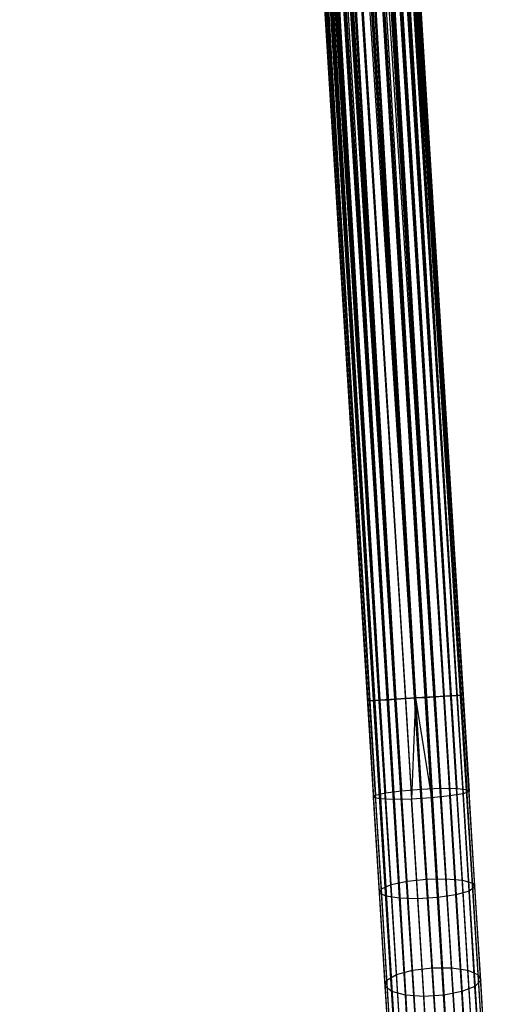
# Model space of a CAD drawing. Extents: x -189 to 189, y -189 to 189.
# Tile 321 of 591: x 2 to 11, y -167 to -146. Entities that reach past the tile are written whole.
import ezdxf

# ---------------------------------------------------------------- set-up
doc = ezdxf.new("R2010")
doc.units = 0
doc.header["$LTSCALE"] = 25.4
doc.layers.get('0').update_dxf_attribs({"linetype": 'CONTINUOUS'})

# ---------------------------------------------------------------- blocks, each defined once
blk = doc.blocks.new('CAMELEON-KENAI-C-12244_STL')
at = {"color": 0}
for p, q in [((9.997, -168.193, -10.414), (2.287, -43.189, -10.414)), ((2.287, -43.189, -10.414), (10.403, -168.168, -10.5)), ((9.997, -168.193, -10.414), (2.287, -43.189, -10.414)), ((2.287, -43.189, -8.586), (9.816, -168.204, -8.691)), ((2.287, -43.189, -8.586), (9.816, -168.204, -8.691)), ((2.287, -43.189, -10.414), (10.403, -168.168, -10.5)), ((2.485, -43.177, -8.522), (10.195, -168.181, -8.522)), ((2.485, -43.177, -8.522), (10.195, -168.181, -8.522)), ((2.485, -43.177, -8.522), (9.816, -168.204, -8.691)), ((2.485, -43.177, -8.522), (9.816, -168.204, -8.691)), ((2.485, -43.177, -10.478), (10.403, -168.168, -10.5)), ((2.485, -43.177, -10.478), (10.403, -168.168, -10.5)), ((2.693, -43.164, -8.5), (10.403, -168.168, -8.5)), ((2.693, -43.164, -8.5), (10.403, -168.168, -8.5)), ((2.693, -43.164, -10.5), (10.403, -168.168, -10.5)), ((2.693, -43.164, -10.5), (10.403, -168.168, -10.5)), ((2.693, -43.164, -10.5), (10.809, -168.143, -10.414)), ((2.693, -43.164, -10.5), (10.809, -168.143, -10.414)), ((10.61, -168.155, -8.522), (2.9, -43.151, -8.522)), ((10.61, -168.155, -8.522), (2.9, -43.151, -8.522)), ((2.9, -43.151, -10.478), (10.809, -168.143, -10.414)), ((2.9, -43.151, -10.478), (10.809, -168.143, -10.414)), ((3.099, -43.139, -8.586), (10.61, -168.155, -8.522)), ((3.099, -43.139, -8.586), (10.61, -168.155, -8.522)), ((10.809, -168.143, -10.414), (3.099, -43.139, -10.414)), ((10.809, -168.143, -10.414), (3.099, -43.139, -10.414)), ((3.279, -43.128, -8.691), (10.989, -168.132, -8.691)), ((3.279, -43.128, -8.691), (10.989, -168.132, -8.691)), ((3.279, -43.128, -8.691), (10.61, -168.155, -8.522)), ((3.279, -43.128, -8.691), (10.61, -168.155, -8.522)), ((11.145, -168.122, -10.169), (3.279, -43.128, -10.309)), ((11.145, -168.122, -10.169), (3.279, -43.128, -10.309)), ((10.809, -168.143, -10.414), (3.279, -43.128, -10.309)), ((10.809, -168.143, -10.414), (3.279, -43.128, -10.309)), ((3.435, -43.118, -8.831), (11.267, -168.115, -9)), ((3.435, -43.118, -8.831), (11.267, -168.115, -9)), ((3.435, -43.118, -8.831), (10.989, -168.132, -8.691)), ((3.435, -43.118, -8.831), (10.989, -168.132, -8.691)), ((11.352, -168.109, -9.809), (3.435, -43.118, -10.169)), ((11.352, -168.109, -9.809), (3.435, -43.118, -10.169)), ((11.145, -168.122, -10.169), (3.435, -43.118, -10.169)), ((11.145, -168.122, -10.169), (3.435, -43.118, -10.169)), ((3.557, -43.111, -9), (11.267, -168.115, -9)), ((3.557, -43.111, -9), (11.267, -168.115, -9)), ((11.352, -168.109, -9.809), (3.557, -43.111, -10)), ((11.352, -168.109, -9.809), (3.557, -43.111, -10)), ((11.267, -168.115, -9), (3.642, -43.105, -9.191)), ((11.267, -168.115, -9), (3.642, -43.105, -9.191)), ((11.395, -168.107, -9.395), (3.642, -43.105, -9.809)), ((11.395, -168.107, -9.395), (3.642, -43.105, -9.809)), ((11.352, -168.109, -9.809), (3.642, -43.105, -9.809)), ((11.352, -168.109, -9.809), (3.642, -43.105, -9.809)), ((11.395, -168.107, -9.395), (3.685, -43.103, -9.395)), ((11.395, -168.107, -9.395), (3.685, -43.103, -9.605)), ((11.267, -168.115, -9), (3.685, -43.103, -9.395)), ((11.267, -168.115, -9), (3.685, -43.103, -9.395)), ((11.395, -168.107, -9.395), (3.685, -43.103, -9.395)), ((11.395, -168.107, -9.395), (3.685, -43.103, -9.605)), ((9.454, -168.227, -9.809), (1.7, -43.225, -9.605)), ((9.454, -168.227, -9.809), (1.7, -43.225, -9.395)), ((9.454, -168.227, -9.809), (1.7, -43.225, -9.605)), ((9.454, -168.227, -9.809), (1.7, -43.225, -9.395)), ((9.41, -168.229, -9.395), (1.7, -43.225, -9.395)), ((9.41, -168.229, -9.395), (1.7, -43.225, -9.395)), ((9.661, -168.214, -10.169), (1.744, -43.222, -9.809)), ((9.661, -168.214, -10.169), (1.744, -43.222, -9.809)), ((9.454, -168.227, -9.809), (1.744, -43.222, -9.809)), ((9.454, -168.227, -9.809), (1.744, -43.222, -9.809)), ((9.41, -168.229, -9.395), (1.744, -43.222, -9.191)), ((9.41, -168.229, -9.395), (1.744, -43.222, -9.191)), ((9.538, -168.221, -9), (1.744, -43.222, -9.191)), ((9.538, -168.221, -9), (1.744, -43.222, -9.191)), ((9.661, -168.214, -10.169), (1.828, -43.217, -10)), ((9.661, -168.214, -10.169), (1.828, -43.217, -10)), ((9.538, -168.221, -9), (1.828, -43.217, -9)), ((9.538, -168.221, -9), (1.828, -43.217, -9)), ((9.997, -168.193, -10.414), (1.951, -43.21, -10.169)), ((9.997, -168.193, -10.414), (1.951, -43.21, -10.169)), ((9.661, -168.214, -10.169), (1.951, -43.21, -10.169)), ((9.661, -168.214, -10.169), (1.951, -43.21, -10.169)), ((1.951, -43.21, -8.831), (9.538, -168.221, -9)), ((1.951, -43.21, -8.831), (9.538, -168.221, -9)), ((9.997, -168.193, -10.414), (2.106, -43.2, -10.309)), ((9.997, -168.193, -10.414), (2.106, -43.2, -10.309)), ((9.816, -168.204, -8.691), (2.106, -43.2, -8.691)), ((2.106, -43.2, -8.691), (9.538, -168.221, -9)), ((2.106, -43.2, -8.691), (9.538, -168.221, -9)), ((9.816, -168.204, -8.691), (2.106, -43.2, -8.691)), ((2.882, -62.389, -159.395), (8.937, -160.552, -159.605)), ((2.882, -62.389, -159.395), (8.937, -160.552, -159.605)), ((2.882, -62.389, -159.605), (8.937, -160.552, -159.605)), ((2.882, -62.389, -159.605), (8.937, -160.552, -159.605)), ((2.926, -62.386, -159.191), (8.98, -160.549, -159.191)), ((2.926, -62.386, -159.191), (8.98, -160.549, -159.191)), ((2.926, -62.386, -159.191), (8.937, -160.552, -159.605)), ((2.926, -62.386, -159.191), (8.937, -160.552, -159.605)), ((2.926, -62.386, -159.809), (8.937, -160.552, -159.605)), ((2.926, -62.386, -159.809), (8.937, -160.552, -159.605)), ((2.926, -62.386, -159.809), (9.065, -160.544, -160)), ((2.926, -62.386, -159.809), (9.065, -160.544, -160)), ((3.01, -62.381, -159), (8.98, -160.549, -159.191)), ((3.01, -62.381, -159), (8.98, -160.549, -159.191)), ((3.01, -62.381, -160), (9.065, -160.544, -160)), ((3.01, -62.381, -160), (9.065, -160.544, -160)), ((3.133, -62.373, -158.831), (9.188, -160.536, -158.831)), ((3.133, -62.373, -158.831), (9.188, -160.536, -158.831)), ((3.133, -62.373, -158.831), (8.98, -160.549, -159.191)), ((3.133, -62.373, -158.831), (8.98, -160.549, -159.191)), ((3.133, -62.373, -160.169), (9.065, -160.544, -160)), ((3.133, -62.373, -160.169), (9.065, -160.544, -160)), ((3.133, -62.373, -160.169), (9.343, -160.527, -160.309)), ((3.133, -62.373, -160.169), (9.343, -160.527, -160.309)), ((3.288, -62.364, -158.691), (9.188, -160.536, -158.831)), ((3.288, -62.364, -158.691), (9.188, -160.536, -158.831)), ((3.288, -62.364, -160.309), (9.343, -160.527, -160.309)), ((3.288, -62.364, -160.309), (9.343, -160.527, -160.309)), ((3.469, -62.353, -158.586), (9.523, -160.516, -158.586)), ((3.469, -62.353, -158.586), (9.523, -160.516, -158.586)), ((3.469, -62.353, -158.586), (9.188, -160.536, -158.831)), ((3.469, -62.353, -158.586), (9.188, -160.536, -158.831)), ((3.469, -62.353, -160.414), (9.343, -160.527, -160.309)), ((3.469, -62.353, -160.414), (9.343, -160.527, -160.309)), ((3.469, -62.353, -160.414), (9.722, -160.503, -160.478)), ((3.469, -62.353, -160.414), (9.722, -160.503, -160.478)), ((3.667, -62.34, -158.522), (9.523, -160.516, -158.586)), ((3.667, -62.34, -158.522), (9.523, -160.516, -158.586)), ((3.667, -62.34, -160.478), (9.722, -160.503, -160.478)), ((3.667, -62.34, -160.478), (9.722, -160.503, -160.478)), ((9.929, -160.491, -158.5), (3.875, -62.328, -158.5)), ((3.875, -62.328, -158.5), (9.523, -160.516, -158.586)), ((3.875, -62.328, -158.5), (9.523, -160.516, -158.586)), ((3.875, -62.328, -160.5), (9.929, -160.491, -160.5)), ((3.875, -62.328, -160.5), (9.929, -160.491, -160.5)), ((9.929, -160.491, -158.5), (3.875, -62.328, -158.5)), ((4.082, -62.315, -160.478), (10.137, -160.478, -160.478)), ((4.082, -62.315, -160.478), (10.137, -160.478, -160.478)), ((4.082, -62.315, -158.522), (9.929, -160.491, -158.5)), ((4.082, -62.315, -158.522), (9.929, -160.491, -158.5)), ((4.281, -62.302, -160.414), (10.137, -160.478, -160.478)), ((4.281, -62.302, -160.414), (10.137, -160.478, -160.478)), ((4.281, -62.302, -160.414), (10.516, -160.454, -160.309)), ((4.281, -62.302, -160.414), (10.516, -160.454, -160.309)), ((4.281, -62.302, -158.586), (10.335, -160.466, -158.586)), ((4.281, -62.302, -158.586), (10.335, -160.466, -158.586)), ((4.281, -62.302, -158.586), (9.929, -160.491, -158.5)), ((4.281, -62.302, -158.586), (9.929, -160.491, -158.5)), ((4.461, -62.291, -160.309), (10.516, -160.454, -160.309)), ((4.461, -62.291, -160.309), (10.516, -160.454, -160.309)), ((4.461, -62.291, -158.691), (10.335, -160.466, -158.586)), ((4.461, -62.291, -158.691), (10.335, -160.466, -158.586)), ((4.616, -62.282, -160.169), (10.516, -160.454, -160.309)), ((4.616, -62.282, -160.169), (10.516, -160.454, -160.309)), ((4.616, -62.282, -160.169), (10.794, -160.437, -160)), ((4.616, -62.282, -160.169), (10.794, -160.437, -160)), ((4.616, -62.282, -158.831), (10.671, -160.445, -158.831)), ((4.616, -62.282, -158.831), (10.671, -160.445, -158.831)), ((4.616, -62.282, -158.831), (10.335, -160.466, -158.586)), ((4.616, -62.282, -158.831), (10.335, -160.466, -158.586)), ((4.739, -62.274, -160), (10.794, -160.437, -160)), ((4.739, -62.274, -160), (10.794, -160.437, -160)), ((4.739, -62.274, -159), (10.671, -160.445, -158.831)), ((4.739, -62.274, -159), (10.671, -160.445, -158.831)), ((4.824, -62.269, -159.809), (10.794, -160.437, -160)), ((4.824, -62.269, -159.809), (10.794, -160.437, -160)), ((4.824, -62.269, -159.809), (10.922, -160.429, -159.605)), ((4.824, -62.269, -159.809), (10.922, -160.429, -159.605)), ((4.824, -62.269, -159.191), (10.879, -160.432, -159.191)), ((4.824, -62.269, -159.191), (10.879, -160.432, -159.191)), ((4.824, -62.269, -159.191), (10.671, -160.445, -158.831)), ((4.824, -62.269, -159.191), (10.671, -160.445, -158.831)), ((4.867, -62.266, -159.605), (10.922, -160.429, -159.605)), ((4.867, -62.266, -159.605), (10.922, -160.429, -159.605)), ((4.867, -62.266, -159.605), (10.879, -160.432, -159.191)), ((4.867, -62.266, -159.605), (10.879, -160.432, -159.191)), ((4.867, -62.266, -159.395), (10.879, -160.432, -159.191)), ((4.867, -62.266, -159.395), (10.879, -160.432, -159.191)), ((10.335, -160.466, -158.586), (9.929, -160.491, -158.5)), ((10.335, -160.466, -158.586), (9.929, -160.491, -158.5)), ((10.137, -160.478, -160.478), (10.516, -160.454, -160.309)), ((10.137, -160.478, -160.478), (10.516, -160.454, -160.309)), ((10.671, -160.445, -158.831), (10.335, -160.466, -158.586)), ((10.671, -160.445, -158.831), (10.335, -160.466, -158.586)), ((10.335, -160.466, -158.586), (10.453, -162.369, -158.491)), ((10.335, -160.466, -158.586), (10.453, -162.369, -158.491)), ((10.516, -160.454, -160.309), (10.794, -160.437, -160)), ((10.516, -160.454, -160.309), (10.794, -160.437, -160)), ((10.516, -160.454, -160.309), (10.644, -162.529, -160.205)), ((10.516, -160.454, -160.309), (10.644, -162.529, -160.205)), ((10.879, -160.432, -159.191), (10.671, -160.445, -158.831)), ((10.879, -160.432, -159.191), (10.671, -160.445, -158.831)), ((10.671, -160.445, -158.831), (10.79, -162.372, -158.734)), ((10.671, -160.445, -158.831), (10.79, -162.372, -158.734)), ((10.794, -160.437, -160), (10.922, -160.429, -159.605)), ((10.794, -160.437, -160), (10.922, -160.429, -159.605)), ((10.794, -160.437, -160), (10.92, -162.481, -159.897)), ((10.794, -160.437, -160), (10.92, -162.481, -159.897)), ((10.922, -160.429, -159.605), (10.879, -160.432, -159.191)), ((10.922, -160.429, -159.605), (10.879, -160.432, -159.191)), ((10.879, -160.432, -159.191), (11, -162.396, -159.092)), ((10.879, -160.432, -159.191), (11, -162.396, -159.092)), ((10.922, -160.429, -159.605), (11.046, -162.434, -159.504)), ((10.922, -160.429, -159.605), (11.046, -162.434, -159.504)), ((8.937, -160.552, -159.605), (9.065, -160.544, -160)), ((8.937, -160.552, -159.605), (9.065, -160.544, -160)), ((8.98, -160.549, -159.191), (8.937, -160.552, -159.605)), ((8.98, -160.549, -159.191), (8.937, -160.552, -159.605)), ((8.937, -160.552, -159.605), (9.06, -162.557, -159.504)), ((8.937, -160.552, -159.605), (9.06, -162.557, -159.504)), ((9.188, -160.536, -158.831), (8.98, -160.549, -159.191)), ((9.188, -160.536, -158.831), (8.98, -160.549, -159.191)), ((8.98, -160.549, -159.191), (9.101, -162.513, -159.092)), ((8.98, -160.549, -159.191), (9.101, -162.513, -159.092)), ((9.065, -160.544, -160), (9.343, -160.527, -160.309)), ((9.065, -160.544, -160), (9.343, -160.527, -160.309)), ((9.065, -160.544, -160), (9.191, -162.588, -159.897)), ((9.065, -160.544, -160), (9.191, -162.588, -159.897)), ((9.523, -160.516, -158.586), (9.188, -160.536, -158.831)), ((9.523, -160.516, -158.586), (9.188, -160.536, -158.831)), ((9.188, -160.536, -158.831), (9.306, -162.464, -158.734)), ((9.188, -160.536, -158.831), (9.306, -162.464, -158.734)), ((9.343, -160.527, -160.309), (9.722, -160.503, -160.478)), ((9.343, -160.527, -160.309), (9.722, -160.503, -160.478)), ((9.343, -160.527, -160.309), (9.471, -162.602, -160.205)), ((9.343, -160.527, -160.309), (9.471, -162.602, -160.205)), ((9.929, -160.491, -158.5), (9.523, -160.516, -158.586)), ((9.929, -160.491, -158.5), (9.523, -160.516, -158.586)), ((9.523, -160.516, -158.586), (9.641, -162.419, -158.491)), ((9.523, -160.516, -158.586), (9.641, -162.419, -158.491)), ((9.722, -160.503, -160.478), (9.929, -160.491, -160.5)), ((9.722, -160.503, -160.478), (9.929, -160.491, -160.5)), ((9.722, -160.503, -160.478), (9.851, -162.595, -160.373)), ((9.722, -160.503, -160.478), (9.851, -162.595, -160.373)), ((9.929, -160.491, -160.5), (9.851, -162.595, -160.373)), ((9.929, -160.491, -160.5), (9.851, -162.595, -160.373)), ((9.929, -160.491, -160.5), (10.137, -160.478, -160.478)), ((9.929, -160.491, -160.5), (10.137, -160.478, -160.478)), ((9.929, -160.491, -160.5), (10.266, -162.57, -160.373)), ((9.929, -160.491, -160.5), (10.266, -162.57, -160.373)), ((9.929, -160.491, -158.5), (10.046, -162.385, -158.405)), ((9.929, -160.491, -158.5), (10.046, -162.385, -158.405)), ((10.137, -160.478, -160.478), (10.266, -162.57, -160.373)), ((10.137, -160.478, -160.478), (10.266, -162.57, -160.373)), ((9.06, -162.557, -159.504), (9.101, -162.513, -159.092)), ((9.06, -162.557, -159.504), (9.101, -162.513, -159.092)), ((9.101, -162.513, -159.092), (9.306, -162.464, -158.734)), ((9.101, -162.513, -159.092), (9.306, -162.464, -158.734)), ((9.221, -164.456, -158.798), (9.101, -162.513, -159.092)), ((9.221, -164.456, -158.798), (9.101, -162.513, -159.092)), ((9.306, -162.464, -158.734), (9.641, -162.419, -158.491)), ((9.306, -162.464, -158.734), (9.641, -162.419, -158.491)), ((9.424, -164.372, -158.445), (9.306, -162.464, -158.734)), ((9.424, -164.372, -158.445), (9.306, -162.464, -158.734)), ((9.641, -162.419, -158.491), (10.046, -162.385, -158.405)), ((9.641, -162.419, -158.491), (10.046, -162.385, -158.405)), ((9.757, -164.303, -158.206), (9.641, -162.419, -158.491)), ((9.757, -164.303, -158.206), (9.641, -162.419, -158.491)), ((10.046, -162.385, -158.405), (10.453, -162.369, -158.491)), ((10.046, -162.385, -158.405), (10.453, -162.369, -158.491)), ((10.046, -162.385, -158.405), (10.162, -164.261, -158.121)), ((10.046, -162.385, -158.405), (10.162, -164.261, -158.121)), ((10.453, -162.369, -158.491), (10.79, -162.372, -158.734)), ((10.569, -164.253, -158.206), (10.453, -162.369, -158.491)), ((10.569, -164.253, -158.206), (10.453, -162.369, -158.491)), ((10.453, -162.369, -158.491), (10.79, -162.372, -158.734)), ((10.92, -162.481, -159.897), (10.644, -162.529, -160.205)), ((10.92, -162.481, -159.897), (10.644, -162.529, -160.205)), ((10.79, -162.372, -158.734), (11, -162.396, -159.092)), ((10.908, -164.281, -158.445), (10.79, -162.372, -158.734)), ((10.908, -164.281, -158.445), (10.79, -162.372, -158.734)), ((10.79, -162.372, -158.734), (11, -162.396, -159.092)), ((11.046, -162.434, -159.504), (10.92, -162.481, -159.897)), ((11.046, -162.434, -159.504), (10.92, -162.481, -159.897)), ((11.045, -164.505, -159.591), (10.92, -162.481, -159.897)), ((11.045, -164.505, -159.591), (10.92, -162.481, -159.897)), ((11, -162.396, -159.092), (11.046, -162.434, -159.504)), ((11.119, -164.339, -158.798), (11, -162.396, -159.092)), ((11.119, -164.339, -158.798), (11, -162.396, -159.092)), ((11, -162.396, -159.092), (11.046, -162.434, -159.504)), ((11.168, -164.419, -159.203), (11.046, -162.434, -159.504)), ((11.168, -164.419, -159.203), (11.046, -162.434, -159.504)), ((9.191, -162.588, -159.897), (9.06, -162.557, -159.504)), ((9.183, -164.541, -159.203), (9.06, -162.557, -159.504)), ((9.191, -162.588, -159.897), (9.06, -162.557, -159.504)), ((9.183, -164.541, -159.203), (9.06, -162.557, -159.504)), ((9.471, -162.602, -160.205), (9.191, -162.588, -159.897)), ((9.316, -164.612, -159.591), (9.191, -162.588, -159.897)), ((9.471, -162.602, -160.205), (9.191, -162.588, -159.897)), ((9.316, -164.612, -159.591), (9.191, -162.588, -159.897)), ((9.851, -162.595, -160.373), (9.471, -162.602, -160.205)), ((9.851, -162.595, -160.373), (9.471, -162.602, -160.205)), ((9.597, -164.656, -159.894), (9.471, -162.602, -160.205)), ((9.597, -164.656, -159.894), (9.471, -162.602, -160.205)), ((10.266, -162.57, -160.373), (9.851, -162.595, -160.373)), ((10.266, -162.57, -160.373), (9.851, -162.595, -160.373)), ((9.978, -164.666, -160.059), (9.851, -162.595, -160.373)), ((9.978, -164.666, -160.059), (9.851, -162.595, -160.373)), ((10.644, -162.529, -160.205), (10.266, -162.57, -160.373)), ((10.644, -162.529, -160.205), (10.266, -162.57, -160.373)), ((10.394, -164.64, -160.059), (10.266, -162.57, -160.373)), ((10.394, -164.64, -160.059), (10.266, -162.57, -160.373)), ((10.771, -164.583, -159.894), (10.644, -162.529, -160.205)), ((10.771, -164.583, -159.894), (10.644, -162.529, -160.205)), ((9.424, -164.372, -158.445), (9.757, -164.303, -158.206)), ((9.424, -164.372, -158.445), (9.757, -164.303, -158.206)), ((9.757, -164.303, -158.206), (10.162, -164.261, -158.121)), ((9.757, -164.303, -158.206), (10.162, -164.261, -158.121)), ((9.871, -166.149, -157.733), (9.757, -164.303, -158.206)), ((9.871, -166.149, -157.733), (9.757, -164.303, -158.206)), ((10.162, -164.261, -158.121), (10.569, -164.253, -158.206)), ((10.162, -164.261, -158.121), (10.569, -164.253, -158.206)), ((10.162, -164.261, -158.121), (10.275, -166.098, -157.65)), ((10.162, -164.261, -158.121), (10.275, -166.098, -157.65)), ((10.569, -164.253, -158.206), (10.908, -164.281, -158.445)), ((10.683, -166.099, -157.733), (10.569, -164.253, -158.206)), ((10.683, -166.099, -157.733), (10.569, -164.253, -158.206)), ((10.569, -164.253, -158.206), (10.908, -164.281, -158.445)), ((10.908, -164.281, -158.445), (11.119, -164.339, -158.798)), ((11.023, -166.15, -157.966), (10.908, -164.281, -158.445)), ((11.023, -166.15, -157.966), (10.908, -164.281, -158.445)), ((10.908, -164.281, -158.445), (11.119, -164.339, -158.798)), ((11.119, -164.339, -158.798), (11.168, -164.419, -159.203)), ((11.237, -166.244, -158.31), (11.119, -164.339, -158.798)), ((11.237, -166.244, -158.31), (11.119, -164.339, -158.798)), ((11.119, -164.339, -158.798), (11.168, -164.419, -159.203)), ((9.183, -164.541, -159.203), (9.221, -164.456, -158.798)), ((9.183, -164.541, -159.203), (9.221, -164.456, -158.798)), ((9.316, -164.612, -159.591), (9.183, -164.541, -159.203)), ((9.303, -166.486, -158.705), (9.183, -164.541, -159.203)), ((9.316, -164.612, -159.591), (9.183, -164.541, -159.203)), ((9.303, -166.486, -158.705), (9.183, -164.541, -159.203)), ((9.221, -164.456, -158.798), (9.424, -164.372, -158.445)), ((9.221, -164.456, -158.798), (9.424, -164.372, -158.445)), ((9.338, -166.361, -158.31), (9.221, -164.456, -158.798)), ((9.338, -166.361, -158.31), (9.221, -164.456, -158.798)), ((9.539, -166.242, -157.966), (9.424, -164.372, -158.445)), ((9.539, -166.242, -157.966), (9.424, -164.372, -158.445)), ((11.045, -164.505, -159.591), (10.771, -164.583, -159.894)), ((11.045, -164.505, -159.591), (10.771, -164.583, -159.894)), ((11.168, -164.419, -159.203), (11.045, -164.505, -159.591)), ((11.168, -164.419, -159.203), (11.045, -164.505, -159.591)), ((11.167, -166.488, -159.083), (11.045, -164.505, -159.591)), ((11.167, -166.488, -159.083), (11.045, -164.505, -159.591)), ((11.288, -166.363, -158.705), (11.168, -164.419, -159.203)), ((11.288, -166.363, -158.705), (11.168, -164.419, -159.203)), ((9.597, -164.656, -159.894), (9.316, -164.612, -159.591)), ((9.438, -166.595, -159.083), (9.316, -164.612, -159.591)), ((9.597, -164.656, -159.894), (9.316, -164.612, -159.591)), ((9.438, -166.595, -159.083), (9.316, -164.612, -159.591)), ((9.978, -164.666, -160.059), (9.597, -164.656, -159.894)), ((9.721, -166.669, -159.378), (9.597, -164.656, -159.894)), ((9.978, -164.666, -160.059), (9.597, -164.656, -159.894)), ((9.721, -166.669, -159.378), (9.597, -164.656, -159.894)), ((10.394, -164.64, -160.059), (9.978, -164.666, -160.059)), ((10.394, -164.64, -160.059), (9.978, -164.666, -160.059)), ((10.104, -166.695, -159.54), (9.978, -164.666, -160.059)), ((10.104, -166.695, -159.54), (9.978, -164.666, -160.059)), ((10.771, -164.583, -159.894), (10.394, -164.64, -160.059)), ((10.771, -164.583, -159.894), (10.394, -164.64, -160.059)), ((10.519, -166.67, -159.54), (10.394, -164.64, -160.059)), ((10.519, -166.67, -159.54), (10.394, -164.64, -160.059)), ((10.895, -166.596, -159.378), (10.771, -164.583, -159.894)), ((10.895, -166.596, -159.378), (10.771, -164.583, -159.894)), ((9.539, -166.242, -157.966), (9.871, -166.149, -157.733)), ((9.539, -166.242, -157.966), (9.871, -166.149, -157.733)), ((9.871, -166.149, -157.733), (10.275, -166.098, -157.65)), ((9.871, -166.149, -157.733), (10.275, -166.098, -157.65)), ((9.981, -167.939, -157.078), (9.871, -166.149, -157.733)), ((9.981, -167.939, -157.078), (9.871, -166.149, -157.733)), ((10.275, -166.098, -157.65), (10.683, -166.099, -157.733)), ((10.275, -166.098, -157.65), (10.385, -167.88, -156.998)), ((10.275, -166.098, -157.65), (10.683, -166.099, -157.733)), ((10.275, -166.098, -157.65), (10.385, -167.88, -156.998)), ((10.683, -166.099, -157.733), (11.023, -166.15, -157.966)), ((10.793, -167.889, -157.078), (10.683, -166.099, -157.733)), ((10.793, -167.889, -157.078), (10.683, -166.099, -157.733)), ((10.683, -166.099, -157.733), (11.023, -166.15, -157.966)), ((11.023, -166.15, -157.966), (11.237, -166.244, -158.31)), ((11.135, -167.963, -157.303), (11.023, -166.15, -157.966)), ((11.135, -167.963, -157.303), (11.023, -166.15, -157.966)), ((11.023, -166.15, -157.966), (11.237, -166.244, -158.31)), ((9.303, -166.486, -158.705), (9.338, -166.361, -158.31)), ((9.303, -166.486, -158.705), (9.338, -166.361, -158.31)), ((9.338, -166.361, -158.31), (9.539, -166.242, -157.966)), ((9.338, -166.361, -158.31), (9.539, -166.242, -157.966)), ((9.452, -168.207, -157.635), (9.338, -166.361, -158.31)), ((9.452, -168.207, -157.635), (9.338, -166.361, -158.31)), ((9.651, -168.055, -157.303), (9.539, -166.242, -157.966)), ((9.651, -168.055, -157.303), (9.539, -166.242, -157.966)), ((11.288, -166.363, -158.705), (11.167, -166.488, -159.083)), ((11.288, -166.363, -158.705), (11.167, -166.488, -159.083)), ((11.237, -166.244, -158.31), (11.288, -166.363, -158.705)), ((11.351, -168.09, -157.635), (11.237, -166.244, -158.31)), ((11.351, -168.09, -157.635), (11.237, -166.244, -158.31)), ((11.237, -166.244, -158.31), (11.288, -166.363, -158.705)), ((11.404, -168.249, -158.015), (11.288, -166.363, -158.705)), ((11.404, -168.249, -158.015), (11.288, -166.363, -158.705)), ((9.438, -166.595, -159.083), (9.303, -166.486, -158.705)), ((9.419, -168.371, -158.015), (9.303, -166.486, -158.705)), ((9.438, -166.595, -159.083), (9.303, -166.486, -158.705)), ((9.419, -168.371, -158.015), (9.303, -166.486, -158.705)), ((9.721, -166.669, -159.378), (9.438, -166.595, -159.083)), ((9.557, -168.517, -158.38), (9.438, -166.595, -159.083)), ((9.721, -166.669, -159.378), (9.438, -166.595, -159.083)), ((9.557, -168.517, -158.38), (9.438, -166.595, -159.083)), ((10.895, -166.596, -159.378), (10.519, -166.67, -159.54)), ((10.895, -166.596, -159.378), (10.519, -166.67, -159.54)), ((11.167, -166.488, -159.083), (10.895, -166.596, -159.378)), ((11.167, -166.488, -159.083), (10.895, -166.596, -159.378)), ((11.015, -168.548, -158.664), (10.895, -166.596, -159.378)), ((11.015, -168.548, -158.664), (10.895, -166.596, -159.378)), ((11.285, -168.41, -158.38), (11.167, -166.488, -159.083)), ((11.285, -168.41, -158.38), (11.167, -166.488, -159.083)), ((10.104, -166.695, -159.54), (9.721, -166.669, -159.378)), ((9.842, -168.62, -158.664), (9.721, -166.669, -159.378)), ((10.104, -166.695, -159.54), (9.721, -166.669, -159.378)), ((9.842, -168.62, -158.664), (9.721, -166.669, -159.378)), ((10.519, -166.67, -159.54), (10.104, -166.695, -159.54)), ((10.519, -166.67, -159.54), (10.104, -166.695, -159.54)), ((10.225, -168.662, -158.82), (10.104, -166.695, -159.54)), ((10.225, -168.662, -158.82), (10.104, -166.695, -159.54)), ((10.64, -168.637, -158.82), (10.519, -166.67, -159.54)), ((10.64, -168.637, -158.82), (10.519, -166.67, -159.54))]:
    blk.add_line(p, q, dxfattribs=at)

msp = doc.modelspace()

# ---------------------------------------------------------------- block references
at = {"color": 0}
msp.add_blockref('CAMELEON-KENAI-C-12244_STL', (0, 0), dxfattribs=at)

doc.saveas('drawing.dxf')
